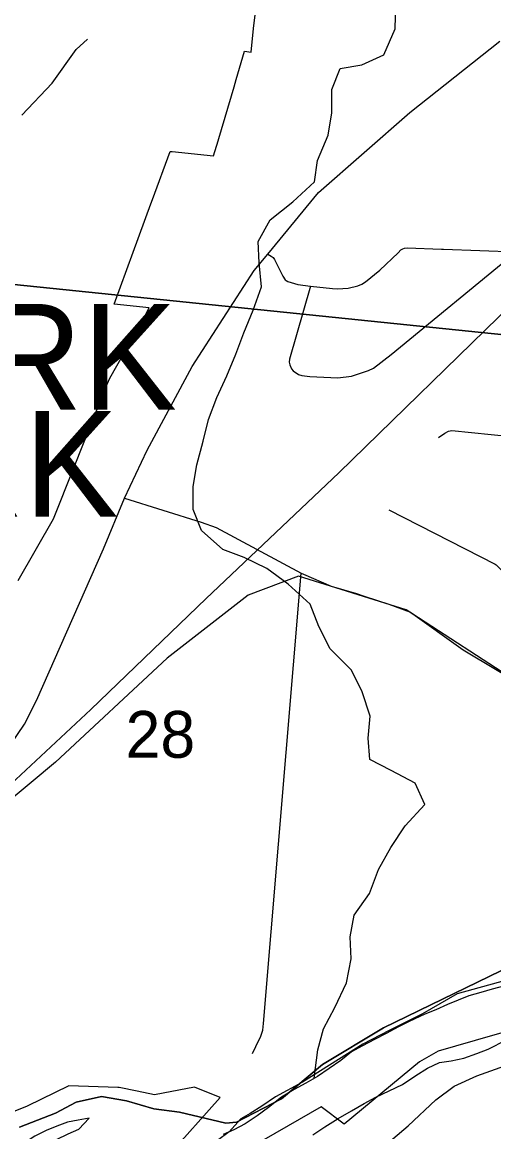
# Model space of a CAD drawing. Extents: x 0 to 34, y 0 to 22.
# Drawn here: x 5.518 to 5.7289, y 18.3763 to 18.8726 of the extents above; entities that cross this region are included whole.
import ezdxf

# ---------------------------------------------------------------- set-up
doc = ezdxf.new("R2010")
doc.units = 0
for name, color, linetype in [('GM_X_City_Street', 7, 'Continuous'), ('GM_X_Corporation', 7, 'Continuous'), ('GM_X_Corporation_Text', 7, 'Continuous'), ('GM_X_County_Road', 7, 'Continuous'), ('GM_X_Major_River', 7, 'Continuous'), ('GM_X_Minor_River', 7, 'Continuous'), ('GM_X_Rail_Line', 7, 'Continuous'), ('GM_X_Section', 7, 'Continuous'), ('GM_X_Section_Text', 7, 'Continuous'), ('GM_X_US_Route', 7, 'Continuous')]:
    doc.layers.add(name, color=color, linetype=linetype)

msp = doc.modelspace()

# ---------------------------------------------------------------- linework, layer by layer
at = {"layer": 'GM_X_City_Street'}
msp.add_line((5.70633, 18.77104), (5.73888, 18.7699), dxfattribs=at)
for points in [[(5.51624, 18.62285), (5.532, 18.65038), (5.54111, 18.67326), (5.54542, 18.68409), (5.54732, 18.68886), (5.55515, 18.70854), (5.55697, 18.71308), (5.5591, 18.71683), (5.56489, 18.72698), (5.57152, 18.73858), (5.57472, 18.74485), (5.55907, 18.74651), (5.56759, 18.76972), (5.57555, 18.79139), (5.57626, 18.79334), (5.58415, 18.81482), (5.58507, 18.81469), (5.60358, 18.81277), (5.60559, 18.81958), (5.60588, 18.82055), (5.61271, 18.84364), (5.61369, 18.84696), (5.61743, 18.85958), (5.6203, 18.85919), (5.62148, 18.86972), (5.62313, 18.88445)], [(5.51783, 18.83094), (5.53142, 18.84527), (5.54218, 18.86042), (5.54722, 18.86506)], [(5.62786, 18.76889), (5.62938, 18.76799), (5.63017, 18.76733), (5.63086, 18.76644), (5.63449, 18.75896), (5.6356, 18.75741), (5.63605, 18.75703), (5.63672, 18.75663), (5.64123, 18.75521), (5.6469, 18.75456), (5.65677, 18.75343), (5.65899, 18.75332), (5.66381, 18.75369), (5.66811, 18.75465), (5.66987, 18.7554), (5.67156, 18.75648), (5.67792, 18.76166), (5.68603, 18.76948), (5.68735, 18.77079), (5.6882, 18.77127), (5.68891, 18.77147), (5.69009, 18.77161), (5.7054, 18.77107), (5.70633, 18.77104)], [(5.6469, 18.75456), (5.6375, 18.72186), (5.63739, 18.72051), (5.63763, 18.71939), (5.63846, 18.7175), (5.63918, 18.71671), (5.64154, 18.71507), (5.64302, 18.71453), (5.64661, 18.71408), (5.6591, 18.71344), (5.66518, 18.71427), (5.66975, 18.71569), (5.67288, 18.71678), (5.6751, 18.71786), (5.68299, 18.72396), (5.73888, 18.7699)], [(5.70418, 18.68687), (5.70699, 18.68879), (5.70858, 18.68969), (5.70931, 18.68986), (5.71013, 18.68995), (5.73642, 18.68732), (5.73792, 18.68717), (5.83701, 18.67726), (5.8749, 18.67347), (5.89421, 18.67179), (5.92691, 18.66893), (5.96062, 18.66599), (5.99295, 18.66306), (6.02541, 18.66012)], [(5.56371, 18.65975), (5.59808, 18.649), (5.60466, 18.64658), (5.64275, 18.6262), (5.6438, 18.62564), (5.65618, 18.62026), (5.66747, 18.61699), (5.67085, 18.6159), (5.68196, 18.61232), (5.69154, 18.60871), (5.71523, 18.59188), (5.74628, 18.5732)], [(5.6819, 18.65448), (5.72949, 18.63014), (5.72986, 18.62994), (5.73265, 18.62723), (5.74191, 18.61735), (5.7479, 18.614), (5.75752, 18.61247), (5.77906, 18.61032), (5.78037, 18.60988), (5.78153, 18.60911), (5.78409, 18.60655), (5.78722, 18.60198), (5.7907, 18.59535)], [(5.6209, 18.41134), (5.62247, 18.41434), (5.62466, 18.41904), (5.62562, 18.42169), (5.62591, 18.42472), (5.64275, 18.6262)]]:
    msp.add_lwpolyline(points, dxfattribs=at)
at = {"layer": 'GM_X_Corporation'}
for points in [[(5.51624, 18.62285), (5.532, 18.65038), (5.54111, 18.67326), (5.54542, 18.68409), (5.54732, 18.68886), (5.55515, 18.70854), (5.55697, 18.71308), (5.5591, 18.71683), (5.56489, 18.72698), (5.57152, 18.73858), (5.57472, 18.74485), (5.55907, 18.74651), (5.56759, 18.76972), (5.57555, 18.79139), (5.57626, 18.79334), (5.58415, 18.81482), (5.58507, 18.81469), (5.60358, 18.81277), (5.60559, 18.81958), (5.60588, 18.82055), (5.61271, 18.84364), (5.61369, 18.84696), (5.61743, 18.85958), (5.6203, 18.85919), (5.62148, 18.86972), (5.62313, 18.88445)], [(5.74797, 18.45594), (5.67953, 18.42277), (5.65225, 18.40635), (5.63392, 18.39098), (5.61385, 18.38059), (5.60909, 18.38017), (5.58836, 18.385), (5.57682, 18.3865), (5.5646, 18.39011), (5.55345, 18.39198), (5.54218, 18.38949), (5.53291, 18.38465), (5.51677, 18.37832)], [(5.51677, 18.37832), (5.53291, 18.38465), (5.54218, 18.38949), (5.55345, 18.39198), (5.5646, 18.39011), (5.57682, 18.3865), (5.58836, 18.385), (5.60909, 18.38017), (5.61385, 18.38059), (5.63392, 18.39098), (5.65225, 18.40635), (5.67953, 18.42277), (5.74797, 18.45594)], [(5.7476, 18.42486), (5.72835, 18.41937), (5.70395, 18.4124), (5.69562, 18.40752), (5.66194, 18.37972), (5.65162, 18.38743), (5.58067, 18.34655)], [(5.58308, 18.36542), (5.60647, 18.39158), (5.59499, 18.39622), (5.58105, 18.39359), (5.57716, 18.39285), (5.56944, 18.39441), (5.56137, 18.39604), (5.5608, 18.39606), (5.53884, 18.39682), (5.52028, 18.38778), (5.4972, 18.37844)]]:
    msp.add_lwpolyline(points, dxfattribs=at)
at = {"layer": 'GM_X_County_Road'}
msp.add_lwpolyline([(5.4897, 18.28181), (5.51925, 18.29438), (5.56382, 18.30791), (5.58429, 18.31443), (5.60924, 18.32503), (5.63253, 18.33775), (5.65511, 18.35221), (5.68373, 18.37317), (5.69052, 18.37889), (5.70296, 18.39056), (5.71109, 18.39663), (5.72127, 18.40132), (5.75, 18.41163), (5.78192, 18.42757), (5.79708, 18.43441), (5.83048, 18.44176), (5.85114, 18.44771), (5.86413, 18.45099), (5.91252, 18.45854), (5.94115, 18.46486), (5.96426, 18.47036), (6.00403, 18.48173), (6.0471, 18.48918)], dxfattribs=at)
at = {"layer": 'GM_X_Major_River'}
for points in [[(5.73383, 18.44157), (5.72809, 18.44001), (5.72312, 18.43863), (5.71777, 18.43706), (5.71297, 18.4351), (5.70817, 18.43314), (5.70299, 18.43081), (5.698, 18.42885), (5.69108, 18.42561), (5.68627, 18.42327), (5.68068, 18.42019), (5.67548, 18.41748), (5.67009, 18.41477), (5.66528, 18.41205), (5.66042, 18.40819), (5.6552, 18.40453), (5.64998, 18.40106), (5.64477, 18.39797), (5.63957, 18.39525), (5.63397, 18.39179), (5.62815, 18.3872), (5.62311, 18.38334), (5.6177, 18.37987), (5.61269, 18.37716), (5.60789, 18.37501)], [(5.64791, 18.37488), (5.65332, 18.37853), (5.65931, 18.38217), (5.66528, 18.38562), (5.67088, 18.38889), (5.67608, 18.39179), (5.688, 18.39737), (5.69399, 18.40139), (5.69921, 18.40467), (5.70459, 18.40719), (5.70973, 18.408), (5.71546, 18.40917), (5.72121, 18.4113), (5.72639, 18.41325), (5.73447, 18.41741)], [(5.51413, 18.35948), (5.51826, 18.36469), (5.52309, 18.36779), (5.5281, 18.37051), (5.53328, 18.37284), (5.53848, 18.37536), (5.54328, 18.37751), (5.54797, 18.38233), (5.54301, 18.38151), (5.53824, 18.3805), (5.53345, 18.37873), (5.52865, 18.37677), (5.52365, 18.37424), (5.51882, 18.37114), (5.51375, 18.36633)]]:
    msp.add_lwpolyline(points, dxfattribs=at)
at = {"layer": 'GM_X_Minor_River'}
msp.add_lwpolyline([(5.64851, 18.40019), (5.65021, 18.41286), (5.65268, 18.42237), (5.65783, 18.43189), (5.66297, 18.44292), (5.66507, 18.45357), (5.66469, 18.46347), (5.66641, 18.47317), (5.67327, 18.48288), (5.67727, 18.49353), (5.68279, 18.50342), (5.68927, 18.51313), (5.69804, 18.52264), (5.69366, 18.53215), (5.68299, 18.53786), (5.67346, 18.5428), (5.6727, 18.55232), (5.67365, 18.56221), (5.67003, 18.57305), (5.66527, 18.58276), (5.65574, 18.59227), (5.65059, 18.60235), (5.64678, 18.61224), (5.63687, 18.62119), (5.62735, 18.62823), (5.61725, 18.63317), (5.60772, 18.63679), (5.59819, 18.64516), (5.59438, 18.65467), (5.59438, 18.66494), (5.5961, 18.67465), (5.59896, 18.68511), (5.60124, 18.69481), (5.60505, 18.7047), (5.60944, 18.71441), (5.61344, 18.72411), (5.61706, 18.73362), (5.62125, 18.74371), (5.62506, 18.75417), (5.62392, 18.76501), (5.62354, 18.77453), (5.62888, 18.78423), (5.63898, 18.79222), (5.64869, 18.80116), (5.65003, 18.81067), (5.65479, 18.82209), (5.65651, 18.83198), (5.65651, 18.84244), (5.66013, 18.85195), (5.66985, 18.85348), (5.67975, 18.85804), (5.68471, 18.86965), (5.68509, 18.88087)], dxfattribs=at)
at = {"layer": 'GM_X_Rail_Line'}
for points in [[(6.07608, 19.05833), (6.06247, 19.04861), (6.02868, 19.01611), (5.86984, 18.86205), (5.85395, 18.83778), (5.83308, 18.62298), (5.82814, 18.61273), (5.81987, 18.60909), (5.79855, 18.59837), (5.77094, 18.5789), (5.75831, 18.57342), (5.74103, 18.57641), (5.68961, 18.60972), (5.64158, 18.62487), (5.61906, 18.6163), (5.58275, 18.58812), (5.53295, 18.54164), (5.5094, 18.52193), (5.4946, 18.5105), (5.48288, 18.50675)], [(5.48288, 18.50675), (5.50163, 18.52137), (5.54867, 18.56522), (5.60023, 18.61487), (5.65951, 18.67097), (5.73685, 18.74642), (5.92824, 18.92761), (6.04101, 19.03464), (6.05867, 19.05118)]]:
    msp.add_lwpolyline(points, dxfattribs=at)
at = {"layer": 'GM_X_Section'}
msp.add_lwpolyline([(5.89121, 19.21561), (5.84378, 18.72135), (5.33863, 18.77335), (5.38535, 19.26971)], close=True, dxfattribs=at)
msp.add_lwpolyline([(5.33863, 18.77335), (5.84378, 18.72135), (5.81834, 18.47341), (5.79145, 18.45425), (5.78999, 18.45731), (5.78564, 18.45759), (5.77897, 18.45564), (5.76736, 18.45247), (5.75406, 18.45008), (5.73786, 18.44492), (5.71253, 18.43804), (5.69701, 18.42907), (5.68209, 18.42161), (5.67023, 18.41541), (5.65948, 18.40862), (5.64338, 18.39852), (5.63131, 18.39195), (5.62517, 18.38772), (5.61999, 18.38441), (5.61577, 18.38203), (5.61055, 18.37627), (5.60536, 18.3724)], dxfattribs=at)
at = {"layer": 'GM_X_US_Route'}
msp.add_lwpolyline([(5.48939, 18.51954), (5.48976, 18.51987), (5.49664, 18.52614), (5.50937, 18.54433), (5.51895, 18.55853), (5.52438, 18.56912), (5.5543, 18.63698), (5.56371, 18.65975), (5.57382, 18.68115), (5.59397, 18.71864), (5.62177, 18.76149), (5.62786, 18.76889), (5.65053, 18.79648), (5.69129, 18.83226), (5.73159, 18.86409)], dxfattribs=at)

# ---------------------------------------------------------------- texts
at = {"layer": 'GM_X_Corporation_Text'}
for p in [(5.09462, 18.69922), (5.06849, 18.65139)]:
    msp.add_text('TERRACE PARK', height=0.0473485, rotation=0, dxfattribs=at).set_placement(p)
at = {"layer": 'GM_X_Section_Text'}
msp.add_text('28', height=0.020928, rotation=0, dxfattribs=at).set_placement((5.56421, 18.54356))

doc.saveas('drawing.dxf')
